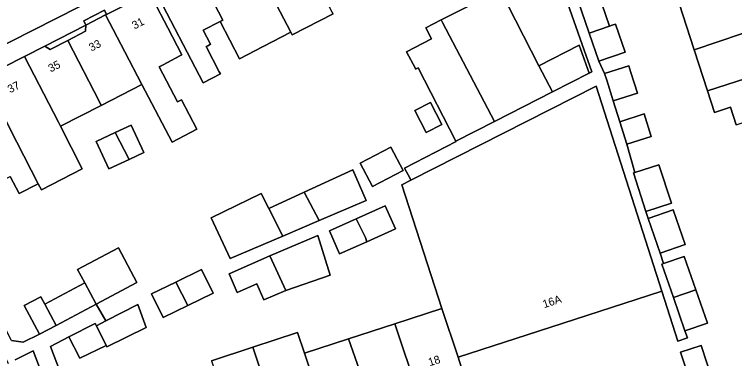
# Model space of a CAD drawing. Extents: x 158086 to 159499, y 382904 to 383981.
# Drawn here: x 159273.9 to 159363.9, y 383292.3 to 383335.4 of the extents above; entities that cross this region are included whole.
import ezdxf

# ---------------------------------------------------------------- set-up
doc = ezdxf.new("R2010")
doc.units = 0
for name, color, linetype in [('IMGEO_Erf', 7, 'Continuous'), ('IMGEO_Fietspad_gesloten', 7, 'Continuous'), ('IMGEO_Groenvoorziening', 7, 'Continuous'), ('IMGEO_Pand', 7, 'Continuous'), ('IMGEO_Pand_nummerreeks', 7, 'Continuous'), ('IMGEO_Voetpad_open', 7, 'Continuous')]:
    doc.layers.add(name, color=color, linetype=linetype)

msp = doc.modelspace()

# ---------------------------------------------------------------- linework, layer by layer
at = {"layer": 'IMGEO_Erf'}
for points in [[(159364.077, 383321.523), (159363.363, 383323.721), (159361.363, 383323.071), (159360.491, 383325.765), (159358.831, 383330.893), (159356.952, 383336.696), (159360.849, 383337.962), (159360.698, 383338.469), (159360.324, 383339.728), (159360.028, 383340.724), (159354.44, 383338.909), (159353.47, 383341.906), (159362.251, 383344.748), (159367.008, 383346.288)], [(159313.69, 383335.433), (159308.584, 383332.782), (159308.4, 383333.136), (159304.953, 383331.309), (159302.01, 383329.781), (159299.579, 383334.463), (159297.458, 383333.361), (159298.369, 383331.607), (159298.027, 383331.43), (159297.832, 383331.328), (159299.475, 383328.164), (159299.611, 383327.902), (159297.46, 383326.786), (159291.427, 383338.412)], [(159322.861, 383330.673), (159326.009, 383332.286), (159325.295, 383333.679), (159327.189, 383334.65), (159334.564, 383338.431), (159339.437, 383328.926), (159344.459, 383331.5), (159345.697, 383328.005), (159346.035, 383328.178), (159344.845, 383331.569), (159342.497, 383338.254)], [(159290.772, 383338.108), (159293.055, 383333.66), (159294.807, 383330.283), (159294.534, 383330.141), (159292.443, 383329.053), (159291.967, 383328.805), (159294.271, 383324.394), (159294.758, 383324.648), (159296.678, 383320.972), (159293.573, 383319.351), (159289.804, 383326.568), (159284.716, 383323.957), (159279.617, 383321.34), (159282.357, 383316.002), (159277.249, 383313.38), (159276.853, 383314.151), (159274.455, 383312.92), (159273.358, 383315.057)], [(159346.828, 383338.049), (159348.259, 383333.881), (159348.568, 383333.988), (159349.011, 383334.141), (159350.225, 383330.609), (159346.932, 383329.477), (159347.641, 383327.963), (159350.653, 383328.912), (159350.919, 383328.067), (159351.748, 383325.491), (159348.719, 383324.538), (159349.547, 383321.91), (159352.564, 383322.899), (159353.453, 383320.073), (159350.425, 383319.12), (159351.423, 383315.558), (159354.432, 383316.535), (159355.997, 383311.713), (159352.797, 383310.674), (159353.068, 383309.806), (159356.213, 383310.895), (159357.714, 383306.561), (159354.569, 383305.472), (159355.02, 383304.165), (159357.602, 383305.055), (159359.049, 383300.857), (159360.484, 383296.69), (159357.679, 383295.724), (159357.982, 383294.844), (159356.79, 383294.457), (159354.795, 383300.681), (159342.352, 383296.656), (159329.326, 383292.442), (159330.082, 383290.039)], [(159298.52, 383291.986), (159303.671, 383293.69), (159309.254, 383295.544), (159310.112, 383292.96), (159315.63, 383294.745), (159321.41, 383296.615), (159327.286, 383298.516), (159322.279, 383313.992), (159323.43, 383314.578), (159323.322, 383314.791), (159322.625, 383316.113), (159329.088, 383319.427), (159329.063, 383319.476), (159324.352, 383328.665), (159324.021, 383328.495), (159323.986, 383328.561), (159322.861, 383330.673)], [(159273.485, 383294.507), (159274.979, 383294.333), (159276.998, 383295.32), (159275.1, 383298.906), (159277.172, 383300.002), (159277.655, 383299.09), (159282.657, 383301.736), (159281.764, 383303.424), (159286.88, 383306.13), (159289.186, 383301.77), (159284.071, 383299.063), (159285.309, 383296.989), (159289.286, 383299.029), (159290.331, 383296.134), (159285.441, 383293.715), (159285.34, 383293.92), (159282.053, 383292.294), (159280.675, 383294.98), (159278.371, 383293.765), (159282.113, 383283.902)], [(159280.881, 383280.984), (159276.195, 383293.248), (159273.948, 383292.113)], [(159358.551, 383288.749), (159357.143, 383293.046), (159359.704, 383293.885), (159361.114, 383289.578)]]:
    msp.add_lwpolyline(points, dxfattribs=at)
for points in [[(159277.683, 383331.384), (159278.328, 383330.967), (159280.536, 383332.1), (159282.742, 383333.233), (159282.78, 383334.006)], [(159325.876, 383324.315), (159327.294, 383321.551), (159325.343, 383320.551), (159323.926, 383323.315)], [(159290.05, 383318.048), (159288.206, 383317.196), (159285.69, 383316.033), (159284.108, 383319.457), (159286.479, 383320.552), (159288.469, 383321.471)], [(159320.903, 383318.738), (159322.448, 383315.81), (159318.638, 383313.799), (159317.092, 383316.728)], [(159316.18, 383315.883), (159317.821, 383312.042), (159311.969, 383309.541), (159307.41, 383307.593), (159300.829, 383304.782), (159298.478, 383309.889), (159304.715, 383312.935), (159305.66, 383311.062), (159310.078, 383313.087)], [(159320.22, 383311.369), (159321.507, 383308.502), (159317.929, 383306.896), (159314.519, 383305.366), (159313.232, 383308.233), (159316.588, 383309.739)], [(159313.353, 383302.716), (159307.793, 383300.79), (159305.044, 383299.623), (159304.168, 383301.606), (159301.722, 383300.525), (159300.693, 383302.855), (159305.814, 383305.117), (159311.803, 383307.66)], [(159294.034, 383301.84), (159297.252, 383303.416), (159298.704, 383300.451), (159295.556, 383298.909), (159292.456, 383297.391), (159291.004, 383300.356)]]:
    msp.add_lwpolyline(points, close=True, dxfattribs=at)
at = {"layer": 'IMGEO_Fietspad_gesloten'}
msp.add_lwpolyline([(159067.279, 383266.4), (159070.408, 383267.13), (159072.975, 383267.728), (159075.552, 383268.285), (159078.138, 383268.801), (159094.173, 383272.132), (159119.362, 383277.308), (159135.301, 383280.668), (159144.389, 383282.718), (159157.526, 383286.08), (159180.016, 383292.54), (159201.192, 383299.584), (159214.535, 383304.621), (159229.307, 383310.511), (159254.784, 383322.524), (159256.267, 383323.273), (159257.131, 383323.709), (159257.993, 383324.146), (159258.854, 383324.586), (159281.973, 383336.28), (159291.776, 383341.314), (159296.109, 383343.544), (159315.056, 383353.238), (159354.689, 383373.414)], dxfattribs=at)
at = {"layer": 'IMGEO_Groenvoorziening'}
msp.add_lwpolyline([(159282.78, 383334.006), (159285.262, 383335.28), (159285.39, 383335.346), (159285.117, 383335.88), (159282.537, 383334.556)], close=True, dxfattribs=at)
at = {"layer": 'IMGEO_Pand'}
for points in [[(159307.67, 383346.838), (159302.643, 383344.231), (159308.4, 383333.136), (159308.584, 383332.782), (159313.69, 383335.433), (159313.581, 383335.643), (159311.835, 383339.007)], [(159299.579, 383334.463), (159302.01, 383329.781), (159304.953, 383331.309), (159308.4, 383333.136), (159302.643, 383344.231), (159296.575, 383341.083), (159299.918, 383334.639)], [(159299.579, 383334.463), (159299.918, 383334.639), (159296.575, 383341.083), (159291.637, 383338.521), (159291.427, 383338.412), (159297.46, 383326.786), (159299.611, 383327.902), (159299.475, 383328.164), (159297.832, 383331.328), (159298.027, 383331.43), (159298.369, 383331.607), (159297.458, 383333.361)], [(159370.317, 383337.519), (159369.799, 383337.63), (159368.849, 383340.564), (159360.849, 383337.962), (159356.952, 383336.696), (159358.831, 383330.893), (159370.678, 383334.925), (159370.453, 383335.621), (159370.806, 383336.011)], [(159334.564, 383338.431), (159327.189, 383334.65), (159327.365, 383334.319), (159333.885, 383321.949), (159341.114, 383325.655), (159339.437, 383328.926)], [(159290.772, 383338.108), (159285.39, 383335.346), (159285.262, 383335.28), (159287.676, 383330.658), (159289.804, 383326.568), (159293.573, 383319.351), (159296.678, 383320.972), (159294.758, 383324.648), (159294.271, 383324.394), (159291.967, 383328.805), (159292.443, 383329.053), (159294.534, 383330.141), (159294.807, 383330.283), (159293.055, 383333.66)], [(159344.287, 383337.176), (159345.721, 383333.002), (159348.259, 383333.881), (159346.828, 383338.049)], [(159285.262, 383335.28), (159282.78, 383334.006), (159282.742, 383333.233), (159280.536, 383332.1), (159284.501, 383324.395), (159284.716, 383323.957), (159289.804, 383326.568), (159287.676, 383330.658)], [(159327.365, 383334.319), (159327.189, 383334.65), (159325.295, 383333.679), (159326.009, 383332.286), (159322.861, 383330.673), (159323.986, 383328.561), (159324.021, 383328.495), (159324.352, 383328.665), (159329.063, 383319.476), (159333.885, 383321.949)], [(159370.678, 383334.925), (159358.831, 383330.893), (159360.491, 383325.765), (159372.412, 383329.631), (159372.299, 383329.979), (159372.628, 383330.623), (159372.188, 383331.982), (159371.59, 383332.11)], [(159348.259, 383333.881), (159345.721, 383333.002), (159346.932, 383329.477), (159350.225, 383330.609), (159349.011, 383334.141), (159348.568, 383333.988)], [(159275.142, 383330.079), (159279.362, 383321.859), (159279.617, 383321.34), (159284.716, 383323.957), (159284.501, 383324.395), (159280.536, 383332.1), (159278.328, 383330.967), (159277.683, 383331.384)], [(159339.437, 383328.926), (159341.114, 383325.655), (159345.697, 383328.005), (159344.459, 383331.5)], [(159275.142, 383330.079), (159272.6, 383328.774), (159272.561, 383327.988), (159270.332, 383326.845), (159274.182, 383319.354), (159276.853, 383314.151), (159277.249, 383313.38), (159282.357, 383316.002), (159279.617, 383321.34), (159279.362, 383321.859)], [(159372.412, 383329.631), (159360.491, 383325.765), (159361.363, 383323.071), (159363.363, 383323.721), (159364.077, 383321.523), (159365.738, 383322.062), (159365.867, 383322.104), (159366.105, 383321.371), (159374.262, 383324.014), (159373.974, 383324.903), (159374.363, 383325.334), (159373.892, 383326.79), (159373.29, 383326.919)], [(159347.641, 383327.963), (159347.907, 383327.118), (159348.719, 383324.538), (159351.748, 383325.491), (159350.919, 383328.067), (159350.653, 383328.912)], [(159270.332, 383326.845), (159268.103, 383325.701), (159267.439, 383326.129), (159264.955, 383324.854), (159269.439, 383316.115), (159270.686, 383313.686), (159273.358, 383315.057), (159274.455, 383312.92), (159276.853, 383314.151), (159274.182, 383319.354)], [(159346.567, 383326.346), (159323.43, 383314.578), (159322.279, 383313.992), (159327.286, 383298.516), (159329.326, 383292.442), (159342.352, 383296.656), (159354.795, 383300.681)], [(159325.343, 383320.551), (159327.294, 383321.551), (159325.876, 383324.315), (159323.926, 383323.315)], [(159349.547, 383321.91), (159350.425, 383319.12), (159353.453, 383320.073), (159352.564, 383322.899)], [(159288.206, 383317.196), (159290.05, 383318.048), (159288.469, 383321.471), (159286.479, 383320.552)], [(159288.206, 383317.196), (159286.479, 383320.552), (159284.108, 383319.457), (159285.69, 383316.033)], [(159318.638, 383313.799), (159322.448, 383315.81), (159320.903, 383318.738), (159317.092, 383316.728)], [(159310.078, 383313.087), (159311.969, 383309.541), (159317.821, 383312.042), (159316.18, 383315.883)], [(159351.423, 383315.558), (159351.232, 383315.496), (159352.797, 383310.674), (159355.997, 383311.713), (159354.432, 383316.535)], [(159310.078, 383313.087), (159305.66, 383311.062), (159307.41, 383307.593), (159311.969, 383309.541)], [(159305.66, 383311.062), (159304.715, 383312.935), (159298.478, 383309.889), (159300.829, 383304.782), (159307.41, 383307.593)], [(159316.588, 383309.739), (159317.749, 383307.427), (159317.929, 383306.896), (159321.507, 383308.502), (159320.22, 383311.369)], [(159353.068, 383309.806), (159354.569, 383305.472), (159357.714, 383306.561), (159356.213, 383310.895)], [(159316.588, 383309.739), (159313.232, 383308.233), (159314.519, 383305.366), (159317.929, 383306.896), (159317.749, 383307.427)], [(159311.803, 383307.66), (159305.814, 383305.117), (159307.793, 383300.79), (159313.353, 383302.716)], [(159282.657, 383301.736), (159284.071, 383299.063), (159289.186, 383301.77), (159286.88, 383306.13), (159281.764, 383303.424)], [(159305.814, 383305.117), (159300.693, 383302.855), (159301.722, 383300.525), (159304.168, 383301.606), (159305.044, 383299.623), (159307.793, 383300.79)], [(159357.602, 383305.055), (159355.02, 383304.165), (159354.797, 383304.088), (159356.232, 383299.924), (159359.049, 383300.857)], [(159294.034, 383301.84), (159295.556, 383298.909), (159298.704, 383300.451), (159297.252, 383303.416)], [(159284.071, 383299.063), (159282.657, 383301.736), (159277.655, 383299.09), (159279.07, 383296.416)], [(159294.034, 383301.84), (159291.004, 383300.356), (159292.456, 383297.391), (159295.556, 383298.909)], [(159356.232, 383299.924), (159357.679, 383295.724), (159360.484, 383296.69), (159359.049, 383300.857)], [(159277.655, 383299.09), (159277.172, 383300.002), (159275.1, 383298.906), (159276.998, 383295.32), (159279.07, 383296.416)], [(159285.309, 383296.989), (159284.123, 383296.38), (159285.34, 383293.92), (159285.441, 383293.715), (159290.331, 383296.134), (159289.286, 383299.029)], [(159327.286, 383298.516), (159321.41, 383296.615), (159324.272, 383288.16), (159330.082, 383290.039), (159329.326, 383292.442)], [(159284.123, 383296.38), (159283.977, 383296.674), (159280.675, 383294.98), (159282.053, 383292.294), (159285.34, 383293.92)], [(159318.572, 383286.316), (159324.272, 383288.16), (159321.41, 383296.615), (159315.63, 383294.745)], [(159310.112, 383292.96), (159309.254, 383295.544), (159303.671, 383293.69), (159307.317, 383282.674), (159312.925, 383284.489)], [(159310.112, 383292.96), (159312.925, 383284.489), (159318.572, 383286.316), (159315.63, 383294.745)], [(159301.626, 383280.833), (159307.317, 383282.674), (159303.671, 383293.69), (159298.52, 383291.986), (159299.35, 383289.478), (159298.758, 383289.287)], [(159361.114, 383289.578), (159359.704, 383293.885), (159357.143, 383293.046), (159358.551, 383288.749)]]:
    msp.add_lwpolyline(points, close=True, dxfattribs=at)
at = {"layer": 'IMGEO_Voetpad_open'}
for points in [[(159354.689, 383373.414), (159315.056, 383353.238), (159296.109, 383343.544), (159291.776, 383341.314), (159281.973, 383336.28), (159258.854, 383324.586), (159257.993, 383324.146), (159257.131, 383323.709), (159256.267, 383323.273), (159254.784, 383322.524), (159229.307, 383310.511), (159214.535, 383304.621), (159201.192, 383299.584), (159180.016, 383292.54), (159157.526, 383286.08), (159144.389, 383282.718), (159135.301, 383280.668), (159119.362, 383277.308), (159094.173, 383272.132), (159078.138, 383268.801), (159075.552, 383268.285), (159072.975, 383267.728), (159070.408, 383267.13), (159067.279, 383266.4)], [(159272.6, 383328.774), (159275.142, 383330.079), (159277.683, 383331.384), (159282.78, 383334.006), (159282.537, 383334.556), (159285.117, 383335.88), (159285.39, 383335.346), (159290.772, 383338.108), (159291.637, 383338.521), (159296.575, 383341.083), (159302.643, 383344.231), (159307.67, 383346.838), (159313.303, 383349.76), (159318.605, 383352.511), (159320.682, 383353.589), (159325.479, 383356.077), (159330.644, 383358.757), (159335.811, 383361.438), (159340.977, 383364.117), (159346.143, 383366.797), (159351.309, 383369.477), (159356.896, 383372.376), (159357.09, 383372.367), (159356.258, 383374.11)], [(159342.497, 383338.254), (159344.845, 383331.569), (159346.035, 383328.178), (159345.697, 383328.005), (159341.114, 383325.655), (159333.885, 383321.949), (159329.063, 383319.476), (159329.088, 383319.427), (159322.625, 383316.113), (159323.322, 383314.791), (159323.43, 383314.578), (159346.567, 383326.346), (159354.795, 383300.681), (159356.79, 383294.457), (159357.982, 383294.844), (159357.679, 383295.724), (159356.232, 383299.924), (159354.797, 383304.088), (159355.02, 383304.165), (159354.569, 383305.472), (159353.068, 383309.806), (159352.797, 383310.674), (159351.232, 383315.496), (159351.423, 383315.558), (159350.425, 383319.12), (159349.547, 383321.91), (159348.719, 383324.538), (159347.907, 383327.118), (159347.641, 383327.963), (159346.932, 383329.477), (159345.721, 383333.002), (159344.287, 383337.176)], [(159282.113, 383283.902), (159278.371, 383293.765), (159280.675, 383294.98), (159283.977, 383296.674), (159284.123, 383296.38), (159285.309, 383296.989), (159284.071, 383299.063), (159279.07, 383296.416), (159276.998, 383295.32), (159274.979, 383294.333), (159273.485, 383294.507), (159265.168, 383310.855), (159263.989, 383313.318), (159259.999, 383321.656), (159258.766, 383321.07), (159262.828, 383312.722), (159264.456, 383309.376), (159265.984, 383306.235), (159273.088, 383291.637)], [(159273.948, 383292.113), (159276.195, 383293.248), (159280.881, 383280.984)]]:
    msp.add_lwpolyline(points, dxfattribs=at)

# ---------------------------------------------------------------- texts
at = {"layer": 'IMGEO_Pand_nummerreeks'}
for s, rotation, p in [('31', 27.16966, (159288.88, 383333.45)), ('33', 27.17539, (159283.486, 383330.682)), ('35', 27.17683, (159278.409, 383328.075)), ('37', 27.17683, (159273.333, 383325.469)), ('16A', 17.92785, (159340.081, 383298.57)), ('18', 17.9264, (159325.783, 383291.297))]:
    msp.add_text(s, height=1, rotation=rotation, dxfattribs=at).set_placement(p)

doc.saveas('drawing.dxf')
